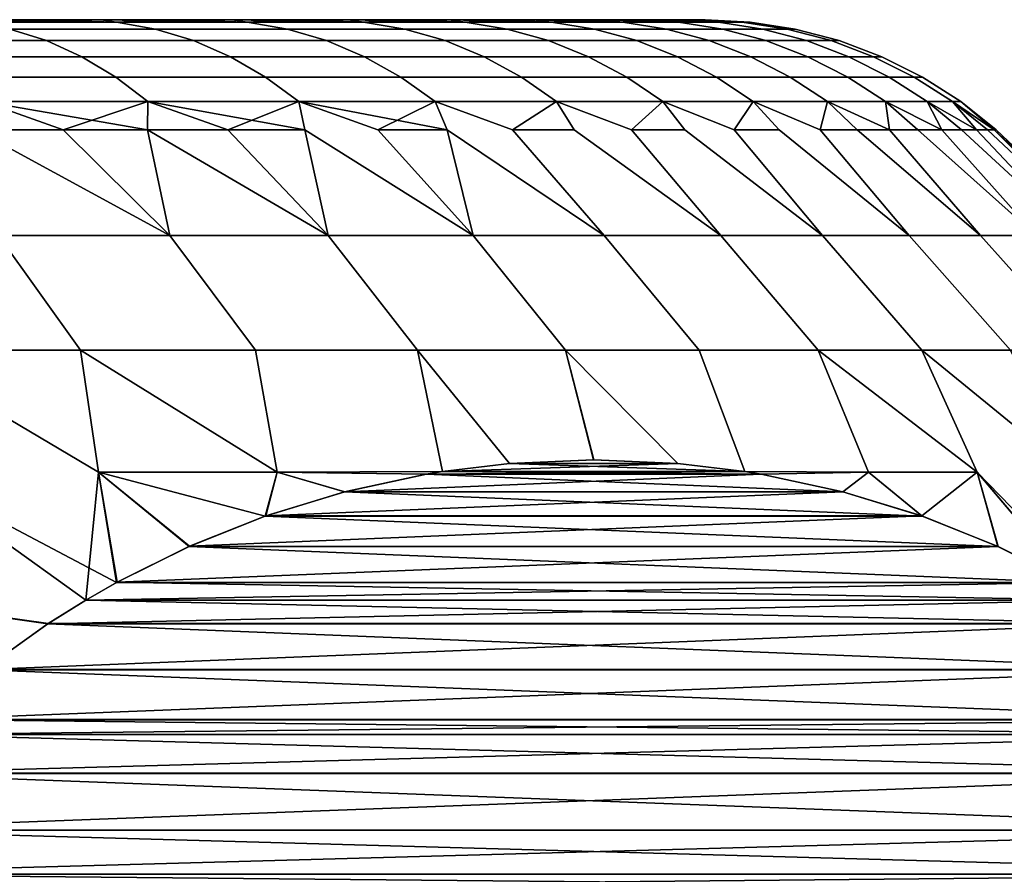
# Model space of a CAD drawing. Header units: metres. Extents: x -109 to 109, y -100 to 58.
# Tile 536 of 642: x 9.09 to 11.33, y 34.76 to 36.7. Entities that reach past the tile are written whole.
import ezdxf

# ---------------------------------------------------------------- set-up
doc = ezdxf.new("R2010")
doc.units = ezdxf.units.M
doc.layers.add('solid_21_062_100_XXX', color=7, linetype='CONTINUOUS')

msp = doc.modelspace()

# ---------------------------------------------------------------- linework, layer by layer
at = {"layer": 'solid_21_062_100_XXX'}
for points in [[(8.940263, 36.700001, 210.777023), (9.110745, 36.700001, 210.504364), (8.940268, 36.700001, 199.21785)], [(9.308303, 36.694729, 210.371582), (9.110745, 36.700001, 210.504364), (8.940263, 36.700001, 210.777023)], [(9.308303, 36.694729, 210.371582), (8.940263, 36.700001, 210.777023), (8.980076, 36.694729, 210.903717)], [(9.110745, 36.700001, 210.504364), (9.110749, 36.700001, 199.490509), (8.940268, 36.700001, 199.21785)], [(8.980076, 36.694729, 199.091141), (8.940268, 36.700001, 199.21785), (9.110749, 36.700001, 199.490509)], [(8.980076, 36.694729, 199.091141), (9.110749, 36.700001, 199.490509), (9.308303, 36.694729, 199.623276)], [(9.308303, 36.694729, 210.371582), (8.980076, 36.694729, 210.903717), (9.065359, 36.678841, 210.959808), (9.396703, 36.678841, 210.422623)], [(8.980076, 36.694729, 199.091141), (9.308303, 36.694729, 199.623276), (9.396703, 36.678841, 199.572235), (9.065359, 36.678841, 199.035049)], [(9.110745, 36.700001, 210.504364), (9.272895, 36.700001, 210.226715), (9.110749, 36.700001, 199.490509)], [(9.308303, 36.694729, 210.371582), (9.272895, 36.700001, 210.226715), (9.110745, 36.700001, 210.504364)], [(9.272895, 36.700001, 210.226715), (9.272899, 36.700001, 199.768158), (9.110749, 36.700001, 199.490509)], [(9.308303, 36.694729, 199.623276), (9.110749, 36.700001, 199.490509), (9.272899, 36.700001, 199.768158)], [(9.272895, 36.700001, 210.226715), (9.42658, 36.700001, 209.944305), (9.272899, 36.700001, 199.768158)], [(9.605034, 36.694729, 209.821259), (9.42658, 36.700001, 209.944305), (9.272895, 36.700001, 210.226715)], [(9.605034, 36.694729, 209.821259), (9.272895, 36.700001, 210.226715), (9.308303, 36.694729, 210.371582)], [(9.42658, 36.700001, 209.944305), (9.426584, 36.700001, 200.050568), (9.272899, 36.700001, 199.768158)], [(9.308303, 36.694729, 199.623276), (9.272899, 36.700001, 199.768158), (9.426584, 36.700001, 200.050568)], [(9.308303, 36.694729, 199.623276), (9.426584, 36.700001, 200.050568), (9.605034, 36.694729, 200.173599)], [(9.605034, 36.694729, 209.821259), (9.308303, 36.694729, 210.371582), (9.396703, 36.678841, 210.422623), (9.696252, 36.678841, 209.867065)], [(9.308303, 36.694729, 199.623276), (9.605034, 36.694729, 200.173599), (9.696252, 36.678841, 200.127792), (9.396703, 36.678841, 199.572235)], [(9.42658, 36.700001, 209.944305), (9.571692, 36.700001, 209.657333), (9.426584, 36.700001, 200.050568)], [(9.605034, 36.694729, 209.821259), (9.571692, 36.700001, 209.657333), (9.42658, 36.700001, 209.944305)], [(9.571692, 36.700001, 209.657333), (9.571696, 36.700001, 200.33754), (9.426584, 36.700001, 200.050568)], [(9.605034, 36.694729, 200.173599), (9.426584, 36.700001, 200.050568), (9.571696, 36.700001, 200.33754)], [(9.571692, 36.700001, 209.657333), (9.708048, 36.700001, 209.366165), (9.571696, 36.700001, 200.33754)], [(9.869265, 36.694729, 209.254623), (9.708048, 36.700001, 209.366165), (9.571692, 36.700001, 209.657333)], [(9.869265, 36.694729, 209.254623), (9.571692, 36.700001, 209.657333), (9.605034, 36.694729, 209.821259)], [(9.708048, 36.700001, 209.366165), (9.708052, 36.700001, 200.628708), (9.571696, 36.700001, 200.33754)], [(9.605034, 36.694729, 200.173599), (9.571696, 36.700001, 200.33754), (9.708052, 36.700001, 200.628708)], [(9.605034, 36.694729, 200.173599), (9.708052, 36.700001, 200.628708), (9.869265, 36.694729, 200.74025)], [(9.869265, 36.694729, 209.254623), (9.605034, 36.694729, 209.821259), (9.696252, 36.678841, 209.867065), (9.962992, 36.678841, 209.295044)], [(9.605034, 36.694729, 200.173599), (9.869265, 36.694729, 200.74025), (9.962992, 36.678841, 200.699814), (9.696252, 36.678841, 200.127792)], [(9.708048, 36.700001, 209.366165), (9.835552, 36.700001, 209.070999), (9.708052, 36.700001, 200.628708)], [(9.869265, 36.694729, 209.254623), (9.835552, 36.700001, 209.070999), (9.708048, 36.700001, 209.366165)], [(9.835552, 36.700001, 209.070999), (9.835555, 36.700001, 200.923874), (9.708052, 36.700001, 200.628708)], [(9.869265, 36.694729, 200.74025), (9.708052, 36.700001, 200.628708), (9.835555, 36.700001, 200.923874)], [(9.835552, 36.700001, 209.070999), (9.954099, 36.700001, 208.772079), (9.835555, 36.700001, 200.923874)], [(10.100101, 36.694729, 208.673569), (9.954099, 36.700001, 208.772079), (9.835552, 36.700001, 209.070999)], [(10.100101, 36.694729, 208.673569), (9.835552, 36.700001, 209.070999), (9.869265, 36.694729, 209.254623)], [(9.954099, 36.700001, 208.772079), (9.954102, 36.700001, 201.222794), (9.835555, 36.700001, 200.923874)], [(9.869265, 36.694729, 200.74025), (9.835555, 36.700001, 200.923874), (9.954102, 36.700001, 201.222794)], [(9.869265, 36.694729, 200.74025), (9.954102, 36.700001, 201.222794), (10.100101, 36.694729, 201.321289)], [(10.100101, 36.694729, 208.673569), (9.869265, 36.694729, 209.254623), (9.962992, 36.678841, 209.295044), (10.19602, 36.678841, 208.708481)], [(9.869265, 36.694729, 200.74025), (10.100101, 36.694729, 201.321289), (10.19602, 36.678841, 201.286377), (9.962992, 36.678841, 200.699814)], [(9.954099, 36.700001, 208.772079), (10.063543, 36.700001, 208.469757), (9.954102, 36.700001, 201.222794)], [(10.100101, 36.694729, 208.673569), (10.063543, 36.700001, 208.469757), (9.954099, 36.700001, 208.772079)], [(10.063543, 36.700001, 208.469757), (10.063546, 36.700001, 201.525101), (9.954102, 36.700001, 201.222794)], [(10.100101, 36.694729, 201.321289), (9.954102, 36.700001, 201.222794), (10.063546, 36.700001, 201.525101)], [(10.063543, 36.700001, 208.469757), (10.163818, 36.700001, 208.164261), (10.063546, 36.700001, 201.525101)], [(10.296761, 36.694729, 208.080078), (10.163818, 36.700001, 208.164261), (10.063543, 36.700001, 208.469757)], [(10.296761, 36.694729, 208.080078), (10.063543, 36.700001, 208.469757), (10.100101, 36.694729, 208.673569)], [(10.163818, 36.700001, 208.164261), (10.16382, 36.700001, 201.830612), (10.063546, 36.700001, 201.525101)], [(10.100101, 36.694729, 201.321289), (10.063546, 36.700001, 201.525101), (10.16382, 36.700001, 201.830612)], [(10.100101, 36.694729, 201.321289), (10.16382, 36.700001, 201.830612), (10.296761, 36.694729, 201.91478)], [(10.296761, 36.694729, 208.080078), (10.100101, 36.694729, 208.673569), (10.19602, 36.678841, 208.708481), (10.394548, 36.678841, 208.10936)], [(10.100101, 36.694729, 201.321289), (10.296761, 36.694729, 201.91478), (10.394548, 36.678841, 201.885513), (10.19602, 36.678841, 201.286377)], [(10.163818, 36.700001, 208.164261), (10.254826, 36.700001, 207.85585), (10.16382, 36.700001, 201.830612)], [(10.296761, 36.694729, 208.080078), (10.254826, 36.700001, 207.85585), (10.163818, 36.700001, 208.164261)], [(10.254826, 36.700001, 207.85585), (10.254827, 36.700001, 202.139023), (10.16382, 36.700001, 201.830612)], [(10.296761, 36.694729, 201.91478), (10.16382, 36.700001, 201.830612), (10.254827, 36.700001, 202.139023)], [(10.254826, 36.700001, 207.85585), (10.336465, 36.700001, 207.544876), (10.254827, 36.700001, 202.139023)], [(10.45858, 36.694729, 207.476166), (10.336465, 36.700001, 207.544876), (10.254826, 36.700001, 207.85585)], [(10.45858, 36.694729, 207.476166), (10.254826, 36.700001, 207.85585), (10.296761, 36.694729, 208.080078)], [(10.336465, 36.700001, 207.544876), (10.336467, 36.700001, 202.449997), (10.254827, 36.700001, 202.139023)], [(10.296761, 36.694729, 201.91478), (10.254827, 36.700001, 202.139023), (10.336467, 36.700001, 202.449997)], [(10.296761, 36.694729, 201.91478), (10.336467, 36.700001, 202.449997), (10.45858, 36.694729, 202.518707)], [(10.45858, 36.694729, 207.476166), (10.296761, 36.694729, 208.080078), (10.394548, 36.678841, 208.10936), (10.557905, 36.678841, 207.499695)], [(10.296761, 36.694729, 201.91478), (10.45858, 36.694729, 202.518707), (10.557905, 36.678841, 202.495163), (10.394548, 36.678841, 201.885513)], [(10.336465, 36.700001, 207.544876), (10.408687, 36.700001, 207.231537), (10.336467, 36.700001, 202.449997)], [(10.45858, 36.694729, 207.476166), (10.408687, 36.700001, 207.231537), (10.336465, 36.700001, 207.544876)], [(10.408687, 36.700001, 207.231537), (10.408689, 36.700001, 202.763321), (10.336467, 36.700001, 202.449997)], [(10.45858, 36.694729, 202.518707), (10.336467, 36.700001, 202.449997), (10.408689, 36.700001, 202.763321)], [(10.408687, 36.700001, 207.231537), (10.47141, 36.700001, 206.916168), (10.408689, 36.700001, 202.763321)], [(10.585011, 36.694729, 206.863861), (10.47141, 36.700001, 206.916168), (10.408687, 36.700001, 207.231537)], [(10.585011, 36.694729, 206.863861), (10.408687, 36.700001, 207.231537), (10.45858, 36.694729, 207.476166)], [(10.47141, 36.700001, 206.916168), (10.471411, 36.700001, 203.07869), (10.408689, 36.700001, 202.763321)], [(10.585011, 36.694729, 203.131012), (10.45858, 36.694729, 202.518707), (10.408689, 36.700001, 202.763321), (10.471411, 36.700001, 203.07869)], [(10.585011, 36.694729, 206.863861), (10.45858, 36.694729, 207.476166), (10.557905, 36.678841, 207.499695), (10.685536, 36.678841, 206.881577)], [(10.45858, 36.694729, 202.518707), (10.585011, 36.694729, 203.131012), (10.685536, 36.678841, 203.113281), (10.557905, 36.678841, 202.495163)], [(10.47141, 36.700001, 206.916168), (10.524575, 36.700001, 206.599091), (10.471411, 36.700001, 203.07869)], [(10.585011, 36.694729, 206.863861), (10.524575, 36.700001, 206.599091), (10.47141, 36.700001, 206.916168)], [(10.524575, 36.700001, 206.599091), (10.524576, 36.700001, 203.395782), (10.471411, 36.700001, 203.07869)], [(10.585011, 36.694729, 203.131012), (10.471411, 36.700001, 203.07869), (10.524576, 36.700001, 203.395782)], [(10.524575, 36.700001, 206.599091), (10.568149, 36.700001, 206.280487), (10.524576, 36.700001, 203.395782)], [(10.675626, 36.694729, 206.245239), (10.568149, 36.700001, 206.280487), (10.524575, 36.700001, 206.599091)], [(10.675626, 36.694729, 206.245239), (10.524575, 36.700001, 206.599091), (10.585011, 36.694729, 206.863861)], [(10.568149, 36.700001, 206.280487), (10.56815, 36.700001, 203.714371), (10.524576, 36.700001, 203.395782)], [(10.675626, 36.694729, 203.749634), (10.585011, 36.694729, 203.131012), (10.524576, 36.700001, 203.395782), (10.56815, 36.700001, 203.714371)], [(10.568149, 36.700001, 206.280487), (10.602076, 36.700001, 205.960754), (10.56815, 36.700001, 203.714371)], [(10.675626, 36.694729, 206.245239), (10.602076, 36.700001, 205.960754), (10.568149, 36.700001, 206.280487)], [(10.602076, 36.700001, 205.960754), (10.602076, 36.700001, 204.034119), (10.56815, 36.700001, 203.714371)], [(10.675626, 36.694729, 203.749634), (10.56815, 36.700001, 203.714371), (10.602076, 36.700001, 204.034119)], [(10.675626, 36.694729, 206.245239), (10.585011, 36.694729, 206.863861), (10.685536, 36.678841, 206.881577), (10.777012, 36.678841, 206.25708)], [(10.585011, 36.694729, 203.131012), (10.675626, 36.694729, 203.749634), (10.777012, 36.678841, 203.737778), (10.685536, 36.678841, 203.113281)], [(10.626331, 36.700001, 205.640167), (10.626331, 36.700001, 204.354706), (10.602076, 36.700001, 204.034119)], [(10.730118, 36.694729, 204.372467), (10.675626, 36.694729, 203.749634), (10.602076, 36.700001, 204.034119), (10.626331, 36.700001, 204.354706)], [(10.602076, 36.700001, 205.960754), (10.626331, 36.700001, 205.640167), (10.602076, 36.700001, 204.034119)], [(10.730118, 36.694729, 205.622391), (10.626331, 36.700001, 205.640167), (10.602076, 36.700001, 205.960754)], [(10.730118, 36.694729, 205.622391), (10.602076, 36.700001, 205.960754), (10.675626, 36.694729, 206.245239)], [(10.640896, 36.700001, 205.318924), (10.640896, 36.700001, 204.675949), (10.626331, 36.700001, 204.354706)], [(10.730118, 36.694729, 204.372467), (10.626331, 36.700001, 204.354706), (10.640896, 36.700001, 204.675949)], [(10.626331, 36.700001, 205.640167), (10.640896, 36.700001, 205.318924), (10.626331, 36.700001, 204.354706)], [(10.730118, 36.694729, 205.622391), (10.640896, 36.700001, 205.318924), (10.626331, 36.700001, 205.640167)], [(10.748302, 36.694729, 204.997437), (10.64575, 36.700001, 204.997437), (10.640896, 36.700001, 204.675949), (10.640896, 36.700001, 205.318924)], [(10.748302, 36.694729, 204.997437), (10.730118, 36.694729, 204.372467), (10.640896, 36.700001, 204.675949), (10.64575, 36.700001, 204.997437)], [(10.748302, 36.694729, 204.997437), (10.640896, 36.700001, 205.318924), (10.730118, 36.694729, 205.622391)], [(10.730118, 36.694729, 205.622391), (10.675626, 36.694729, 206.245239), (10.777012, 36.678841, 206.25708), (10.832021, 36.678841, 205.628326)], [(10.675626, 36.694729, 203.749634), (10.730118, 36.694729, 204.372467), (10.832021, 36.678841, 204.366531), (10.777012, 36.678841, 203.737778)], [(10.748302, 36.694729, 204.997437), (10.730118, 36.694729, 205.622391), (10.832021, 36.678841, 205.628326), (10.850378, 36.678841, 204.997437)], [(10.730118, 36.694729, 204.372467), (10.748302, 36.694729, 204.997437), (10.850378, 36.678841, 204.997437), (10.832021, 36.678841, 204.366531)], [(9.065359, 36.678841, 210.959808), (8.70334, 36.678841, 211.476822), (8.783465, 36.652508, 211.536484), (9.148817, 36.652508, 211.014709)], [(8.70334, 36.678841, 198.518036), (9.065359, 36.678841, 199.035049), (9.148817, 36.652508, 198.980164), (8.783465, 36.652508, 198.458389)], [(9.396703, 36.678841, 210.422623), (9.065359, 36.678841, 210.959808), (9.148817, 36.652508, 211.014709), (9.483212, 36.652508, 210.472565)], [(9.065359, 36.678841, 199.035049), (9.396703, 36.678841, 199.572235), (9.483212, 36.652508, 199.522293), (9.148817, 36.652508, 198.980164)], [(9.696252, 36.678841, 209.867065), (9.396703, 36.678841, 210.422623), (9.483212, 36.652508, 210.472565), (9.785519, 36.652508, 209.911896)], [(9.396703, 36.678841, 199.572235), (9.696252, 36.678841, 200.127792), (9.785519, 36.652508, 200.082962), (9.483212, 36.652508, 199.522293)], [(9.962992, 36.678841, 209.295044), (9.696252, 36.678841, 209.867065), (9.785519, 36.652508, 209.911896), (10.054714, 36.652508, 209.33461)], [(9.696252, 36.678841, 200.127792), (9.962992, 36.678841, 200.699814), (10.054714, 36.652508, 200.660248), (9.785519, 36.652508, 200.082962)], [(10.19602, 36.678841, 208.708481), (9.962992, 36.678841, 209.295044), (10.054714, 36.652508, 209.33461), (10.289888, 36.652508, 208.742645)], [(9.962992, 36.678841, 200.699814), (10.19602, 36.678841, 201.286377), (10.289888, 36.652508, 201.252213), (10.054714, 36.652508, 200.660248)], [(10.394548, 36.678841, 208.10936), (10.19602, 36.678841, 208.708481), (10.289888, 36.652508, 208.742645), (10.490244, 36.652508, 208.138)], [(10.19602, 36.678841, 201.286377), (10.394548, 36.678841, 201.885513), (10.490244, 36.652508, 201.856857), (10.289888, 36.652508, 201.252213)], [(10.557905, 36.678841, 207.499695), (10.394548, 36.678841, 208.10936), (10.490244, 36.652508, 208.138), (10.655105, 36.652508, 207.522736)], [(10.394548, 36.678841, 201.885513), (10.557905, 36.678841, 202.495163), (10.655105, 36.652508, 202.472122), (10.490244, 36.652508, 201.856857)], [(10.685536, 36.678841, 206.881577), (10.557905, 36.678841, 207.499695), (10.655105, 36.652508, 207.522736), (10.783911, 36.652508, 206.898926)], [(10.557905, 36.678841, 202.495163), (10.685536, 36.678841, 203.113281), (10.783911, 36.652508, 203.095932), (10.655105, 36.652508, 202.472122)], [(10.777012, 36.678841, 206.25708), (10.685536, 36.678841, 206.881577), (10.783911, 36.652508, 206.898926), (10.876228, 36.652508, 206.268677)], [(10.685536, 36.678841, 203.113281), (10.777012, 36.678841, 203.737778), (10.876228, 36.652508, 203.726181), (10.783911, 36.652508, 203.095932)], [(10.832021, 36.678841, 205.628326), (10.777012, 36.678841, 206.25708), (10.876228, 36.652508, 206.268677), (10.931745, 36.652508, 205.63414)], [(10.777012, 36.678841, 203.737778), (10.832021, 36.678841, 204.366531), (10.931745, 36.652508, 204.360733), (10.876228, 36.652508, 203.726181)], [(10.850378, 36.678841, 204.997437), (10.832021, 36.678841, 205.628326), (10.931745, 36.652508, 205.63414), (10.950271, 36.652508, 204.997437)], [(10.832021, 36.678841, 204.366531), (10.850378, 36.678841, 204.997437), (10.950271, 36.652508, 204.997437), (10.931745, 36.652508, 204.360733)], [(9.148817, 36.652508, 211.014709), (8.783465, 36.652508, 211.536484), (8.860985, 36.616009, 211.594193), (9.229561, 36.616009, 211.06781)], [(8.783465, 36.652508, 198.458389), (9.148817, 36.652508, 198.980164), (9.229561, 36.616009, 198.927048), (8.860985, 36.616009, 198.400665)], [(9.483212, 36.652508, 210.472565), (9.148817, 36.652508, 211.014709), (9.229561, 36.616009, 211.06781), (9.566907, 36.616009, 210.520889)], [(9.148817, 36.652508, 198.980164), (9.483212, 36.652508, 199.522293), (9.566907, 36.616009, 199.473969), (9.229561, 36.616009, 198.927048)], [(9.785519, 36.652508, 209.911896), (9.483212, 36.652508, 210.472565), (9.566907, 36.616009, 210.520889), (9.871881, 36.616009, 209.955276)], [(9.483212, 36.652508, 199.522293), (9.785519, 36.652508, 200.082962), (9.871881, 36.616009, 200.039581), (9.566907, 36.616009, 199.473969)], [(10.054714, 36.652508, 209.33461), (9.785519, 36.652508, 209.911896), (9.871881, 36.616009, 209.955276), (10.143454, 36.616009, 209.372894)], [(9.785519, 36.652508, 200.082962), (10.054714, 36.652508, 200.660248), (10.143454, 36.616009, 200.621979), (9.871881, 36.616009, 200.039581)], [(10.289888, 36.652508, 208.742645), (10.054714, 36.652508, 209.33461), (10.143454, 36.616009, 209.372894), (10.380702, 36.616009, 208.775696)], [(10.054714, 36.652508, 200.660248), (10.289888, 36.652508, 201.252213), (10.380702, 36.616009, 201.219162), (10.143454, 36.616009, 200.621979)], [(10.490244, 36.652508, 208.138), (10.289888, 36.652508, 208.742645), (10.380702, 36.616009, 208.775696), (10.582827, 36.616009, 208.165726)], [(10.289888, 36.652508, 201.252213), (10.490244, 36.652508, 201.856857), (10.582827, 36.616009, 201.829147), (10.380702, 36.616009, 201.219162)], [(10.655105, 36.652508, 207.522736), (10.490244, 36.652508, 208.138), (10.582827, 36.616009, 208.165726), (10.749142, 36.616009, 207.545029)], [(10.490244, 36.652508, 201.856857), (10.655105, 36.652508, 202.472122), (10.749142, 36.616009, 202.449844), (10.582827, 36.616009, 201.829147)], [(10.783911, 36.652508, 206.898926), (10.655105, 36.652508, 207.522736), (10.749142, 36.616009, 207.545029), (10.879086, 36.616009, 206.91571)], [(10.655105, 36.652508, 202.472122), (10.783911, 36.652508, 203.095932), (10.879086, 36.616009, 203.079147), (10.749142, 36.616009, 202.449844)], [(10.876228, 36.652508, 206.268677), (10.783911, 36.652508, 206.898926), (10.879086, 36.616009, 206.91571), (10.972218, 36.616009, 206.279892)], [(10.783911, 36.652508, 203.095932), (10.876228, 36.652508, 203.726181), (10.972218, 36.616009, 203.714966), (10.879086, 36.616009, 203.079147)], [(10.931745, 36.652508, 205.63414), (10.876228, 36.652508, 206.268677), (10.972218, 36.616009, 206.279892), (11.028223, 36.616009, 205.639755)], [(10.876228, 36.652508, 203.726181), (10.931745, 36.652508, 204.360733), (11.028223, 36.616009, 204.355103), (10.972218, 36.616009, 203.714966)], [(10.950271, 36.652508, 204.997437), (10.931745, 36.652508, 205.63414), (11.028223, 36.616009, 205.639755), (11.046913, 36.616009, 204.997437)], [(10.931745, 36.652508, 204.360733), (10.950271, 36.652508, 204.997437), (11.046913, 36.616009, 204.997437), (11.028223, 36.616009, 204.355103)], [(9.229561, 36.616009, 211.06781), (8.860985, 36.616009, 211.594193), (8.93507, 36.569733, 211.649338), (9.306727, 36.569733, 211.118561)], [(8.860985, 36.616009, 198.400665), (9.229561, 36.616009, 198.927048), (9.306727, 36.569733, 198.876297), (8.93507, 36.569733, 198.34552)], [(9.566907, 36.616009, 210.520889), (9.229561, 36.616009, 211.06781), (9.306727, 36.569733, 211.118561), (9.646894, 36.569733, 210.567062)], [(9.229561, 36.616009, 198.927048), (9.566907, 36.616009, 199.473969), (9.646894, 36.569733, 199.427795), (9.306727, 36.569733, 198.876297)], [(9.871881, 36.616009, 209.955276), (9.566907, 36.616009, 210.520889), (9.646894, 36.569733, 210.567062), (9.954419, 36.569733, 209.996735)], [(9.566907, 36.616009, 199.473969), (9.871881, 36.616009, 200.039581), (9.954419, 36.569733, 199.998138), (9.646894, 36.569733, 199.427795)], [(10.143454, 36.616009, 209.372894), (9.871881, 36.616009, 209.955276), (9.954419, 36.569733, 209.996735), (10.228261, 36.569733, 209.40947)], [(9.871881, 36.616009, 200.039581), (10.143454, 36.616009, 200.621979), (10.228261, 36.569733, 200.585388), (9.954419, 36.569733, 199.998138)], [(10.380702, 36.616009, 208.775696), (10.143454, 36.616009, 209.372894), (10.228261, 36.569733, 209.40947), (10.467494, 36.569733, 208.807281)], [(10.143454, 36.616009, 200.621979), (10.380702, 36.616009, 201.219162), (10.467494, 36.569733, 201.187576), (10.228261, 36.569733, 200.585388)], [(10.582827, 36.616009, 208.165726), (10.380702, 36.616009, 208.775696), (10.467494, 36.569733, 208.807281), (10.671308, 36.569733, 208.192215)], [(10.380702, 36.616009, 201.219162), (10.582827, 36.616009, 201.829147), (10.671308, 36.569733, 201.802658), (10.467494, 36.569733, 201.187576)], [(10.749142, 36.616009, 207.545029), (10.582827, 36.616009, 208.165726), (10.671308, 36.569733, 208.192215), (10.839013, 36.569733, 207.56633)], [(10.582827, 36.616009, 201.829147), (10.749142, 36.616009, 202.449844), (10.839013, 36.569733, 202.428543), (10.671308, 36.569733, 201.802658)], [(10.879086, 36.616009, 206.91571), (10.749142, 36.616009, 207.545029), (10.839013, 36.569733, 207.56633), (10.970043, 36.569733, 206.931747)], [(10.749142, 36.616009, 202.449844), (10.879086, 36.616009, 203.079147), (10.970043, 36.569733, 203.06311), (10.839013, 36.569733, 202.428543)], [(10.972218, 36.616009, 206.279892), (10.879086, 36.616009, 206.91571), (10.970043, 36.569733, 206.931747), (11.063954, 36.569733, 206.290619)], [(10.879086, 36.616009, 203.079147), (10.972218, 36.616009, 203.714966), (11.063954, 36.569733, 203.704239), (10.970043, 36.569733, 203.06311)], [(11.028223, 36.616009, 205.639755), (10.972218, 36.616009, 206.279892), (11.063954, 36.569733, 206.290619), (11.120428, 36.569733, 205.645126)], [(10.972218, 36.616009, 203.714966), (11.028223, 36.616009, 204.355103), (11.120428, 36.569733, 204.349747), (11.063954, 36.569733, 203.704239)], [(11.046913, 36.616009, 204.997437), (11.028223, 36.616009, 205.639755), (11.120428, 36.569733, 205.645126), (11.139274, 36.569733, 204.997437)], [(11.028223, 36.616009, 204.355103), (11.046913, 36.616009, 204.997437), (11.139274, 36.569733, 204.997437), (11.120428, 36.569733, 204.349747)], [(9.306727, 36.569733, 211.118561), (8.93507, 36.569733, 211.649338), (9.00493, 36.514175, 211.701355), (9.379494, 36.514175, 211.166428)], [(8.93507, 36.569733, 198.34552), (9.306727, 36.569733, 198.876297), (9.379494, 36.514175, 198.828445), (9.00493, 36.514175, 198.293503)], [(9.646894, 36.569733, 210.567062), (9.306727, 36.569733, 211.118561), (9.379494, 36.514175, 211.166428), (9.722321, 36.514175, 210.610611)], [(9.306727, 36.569733, 198.876297), (9.646894, 36.569733, 199.427795), (9.722321, 36.514175, 199.384247), (9.379494, 36.514175, 198.828445)], [(9.954419, 36.569733, 209.996735), (9.646894, 36.569733, 210.567062), (9.722321, 36.514175, 210.610611), (10.032249, 36.514175, 210.035812)], [(9.646894, 36.569733, 199.427795), (9.954419, 36.569733, 199.998138), (10.032249, 36.514175, 199.959045), (9.722321, 36.514175, 199.384247)], [(10.228261, 36.569733, 209.40947), (9.954419, 36.569733, 209.996735), (10.032249, 36.514175, 210.035812), (10.308232, 36.514175, 209.44397)], [(9.954419, 36.569733, 199.998138), (10.228261, 36.569733, 200.585388), (10.308232, 36.514175, 200.550888), (10.032249, 36.514175, 199.959045)], [(10.467494, 36.569733, 208.807281), (10.228261, 36.569733, 209.40947), (10.308232, 36.514175, 209.44397), (10.549335, 36.514175, 208.837082)], [(10.228261, 36.569733, 200.585388), (10.467494, 36.569733, 201.187576), (10.549335, 36.514175, 201.157791), (10.308232, 36.514175, 200.550888)], [(10.671308, 36.569733, 208.192215), (10.467494, 36.569733, 208.807281), (10.549335, 36.514175, 208.837082), (10.754744, 36.514175, 208.217194)], [(10.467494, 36.569733, 201.187576), (10.671308, 36.569733, 201.802658), (10.754744, 36.514175, 201.777679), (10.549335, 36.514175, 201.157791)], [(10.839013, 36.569733, 207.56633), (10.671308, 36.569733, 208.192215), (10.754744, 36.514175, 208.217194), (10.92376, 36.514175, 207.586411)], [(10.671308, 36.569733, 201.802658), (10.839013, 36.569733, 202.428543), (10.92376, 36.514175, 202.408447), (10.754744, 36.514175, 201.777679)], [(10.970043, 36.569733, 206.931747), (10.839013, 36.569733, 207.56633), (10.92376, 36.514175, 207.586411), (11.055815, 36.514175, 206.946869)], [(10.839013, 36.569733, 202.428543), (10.970043, 36.569733, 203.06311), (11.055815, 36.514175, 203.047989), (10.92376, 36.514175, 202.408447)], [(11.063954, 36.569733, 206.290619), (10.970043, 36.569733, 206.931747), (11.055815, 36.514175, 206.946869), (11.15046, 36.514175, 206.300735)], [(10.970043, 36.569733, 203.06311), (11.063954, 36.569733, 203.704239), (11.15046, 36.514175, 203.694122), (11.055815, 36.514175, 203.047989)], [(11.120428, 36.569733, 205.645126), (11.063954, 36.569733, 206.290619), (11.15046, 36.514175, 206.300735), (11.207376, 36.514175, 205.650192)], [(11.063954, 36.569733, 203.704239), (11.120428, 36.569733, 204.349747), (11.207376, 36.514175, 204.344681), (11.15046, 36.514175, 203.694122)], [(11.139274, 36.569733, 204.997437), (11.120428, 36.569733, 205.645126), (11.207376, 36.514175, 205.650192), (11.226369, 36.514175, 204.997437)], [(11.120428, 36.569733, 204.349747), (11.139274, 36.569733, 204.997437), (11.226369, 36.514175, 204.997437), (11.207376, 36.514175, 204.344681)], [(9.00493, 36.514175, 211.701355), (8.987576, 36.450001, 211.858627), (9.428905, 36.209625, 211.687592), (9.186948, 36.450001, 211.589279)], [(9.00493, 36.514175, 198.293503), (9.186948, 36.450001, 198.405579), (8.987576, 36.450001, 198.13623)], [(9.00493, 36.514175, 211.701355), (9.186948, 36.450001, 211.589279), (9.378252, 36.450001, 211.314148)], [(9.379494, 36.514175, 211.166428), (9.00493, 36.514175, 211.701355), (9.378252, 36.450001, 211.314148)], [(9.00493, 36.514175, 198.293503), (9.379494, 36.514175, 198.828445), (9.186948, 36.450001, 198.405579)], [(9.379494, 36.514175, 198.828445), (9.378252, 36.450001, 198.68071), (9.186948, 36.450001, 198.405579)], [(9.379494, 36.514175, 211.166428), (9.378252, 36.450001, 211.314148), (9.789193, 36.209625, 211.148392), (9.561317, 36.450001, 211.033463)], [(9.379494, 36.514175, 198.828445), (9.561317, 36.450001, 198.961395), (9.378252, 36.450001, 198.68071)], [(9.379494, 36.514175, 211.166428), (9.561317, 36.450001, 211.033463), (9.735986, 36.450001, 210.747482)], [(9.722321, 36.514175, 210.610611), (9.379494, 36.514175, 211.166428), (9.735986, 36.450001, 210.747482)], [(9.379494, 36.514175, 198.828445), (9.722321, 36.514175, 199.384247), (9.561317, 36.450001, 198.961395)], [(9.722321, 36.514175, 199.384247), (9.735986, 36.450001, 199.247375), (9.561317, 36.450001, 198.961395)], [(9.722321, 36.514175, 210.610611), (9.735986, 36.450001, 210.747482), (10.118679, 36.209625, 210.589828), (9.902103, 36.450001, 210.456451)], [(9.722321, 36.514175, 210.610611), (9.902103, 36.450001, 210.456451), (10.059523, 36.450001, 210.160614)], [(10.032249, 36.514175, 210.035812), (9.722321, 36.514175, 210.610611), (10.059523, 36.450001, 210.160614)], [(9.722321, 36.514175, 199.384247), (9.902103, 36.450001, 199.538406), (10.118679, 36.209625, 199.405029), (9.735986, 36.450001, 199.247375)], [(9.722321, 36.514175, 199.384247), (10.032249, 36.514175, 199.959045), (9.902103, 36.450001, 199.538406)], [(10.032249, 36.514175, 199.959045), (10.059523, 36.450001, 199.834244), (9.902103, 36.450001, 199.538406)], [(10.032249, 36.514175, 210.035812), (10.059523, 36.450001, 210.160614), (10.416329, 36.209625, 210.013672), (10.208107, 36.450001, 209.86026)], [(10.308232, 36.514175, 209.44397), (10.032249, 36.514175, 210.035812), (10.208107, 36.450001, 209.86026), (10.347726, 36.450001, 209.555618)], [(10.032249, 36.514175, 199.959045), (10.208107, 36.450001, 200.134613), (10.416329, 36.209625, 199.981186), (10.059523, 36.450001, 199.834244)], [(10.032249, 36.514175, 199.959045), (10.308232, 36.514175, 200.550888), (10.208107, 36.450001, 200.134613)], [(10.308232, 36.514175, 200.550888), (10.347726, 36.450001, 200.43924), (10.208107, 36.450001, 200.134613)], [(10.308232, 36.514175, 209.44397), (10.347726, 36.450001, 209.555618), (10.681205, 36.209625, 209.421738), (10.478256, 36.450001, 209.246979)], [(10.549335, 36.514175, 208.837082), (10.308232, 36.514175, 209.44397), (10.478256, 36.450001, 209.246979), (10.599583, 36.450001, 208.934616)], [(10.308232, 36.514175, 200.550888), (10.478255, 36.450001, 200.747879), (10.681205, 36.209625, 200.573135), (10.347726, 36.450001, 200.43924)], [(10.308232, 36.514175, 200.550888), (10.549335, 36.514175, 201.157791), (10.478255, 36.450001, 200.747879)], [(10.549335, 36.514175, 201.157791), (10.599583, 36.450001, 201.060257), (10.478255, 36.450001, 200.747879)], [(10.549335, 36.514175, 208.837082), (10.599583, 36.450001, 208.934616), (10.912474, 36.209625, 208.815872), (10.711599, 36.450001, 208.618774)], [(10.754744, 36.514175, 208.217194), (10.549335, 36.514175, 208.837082), (10.711599, 36.450001, 208.618774), (10.814208, 36.450001, 208.299774)], [(10.549335, 36.514175, 201.157791), (10.711599, 36.450001, 201.376083), (10.912474, 36.209625, 201.178986), (10.599583, 36.450001, 201.060257)], [(10.549335, 36.514175, 201.157791), (10.754744, 36.514175, 201.777679), (10.711599, 36.450001, 201.376083)], [(10.754744, 36.514175, 201.777679), (10.814208, 36.450001, 201.695099), (10.711599, 36.450001, 201.376083)], [(10.754744, 36.514175, 208.217194), (10.814208, 36.450001, 208.299774), (11.109408, 36.209625, 208.197998), (10.907318, 36.450001, 207.977859)], [(10.92376, 36.514175, 207.586411), (10.754744, 36.514175, 208.217194), (10.907318, 36.450001, 207.977859), (10.990848, 36.450001, 207.653336)], [(10.754744, 36.514175, 201.777679), (10.907317, 36.450001, 202.016998), (11.109408, 36.209625, 201.79686), (10.814208, 36.450001, 201.695099)], [(10.754744, 36.514175, 201.777679), (10.92376, 36.514175, 202.408447), (10.907317, 36.450001, 202.016998)], [(10.92376, 36.514175, 202.408447), (10.990848, 36.450001, 202.341537), (10.907317, 36.450001, 202.016998)], [(10.92376, 36.514175, 207.586411), (10.990848, 36.450001, 207.653336), (11.064724, 36.450001, 207.326462)], [(11.055815, 36.514175, 206.946869), (10.92376, 36.514175, 207.586411), (11.064724, 36.450001, 207.326462), (11.128881, 36.450001, 206.997559)], [(10.92376, 36.514175, 202.408447), (11.064724, 36.450001, 202.668396), (10.990848, 36.450001, 202.341537)], [(10.92376, 36.514175, 202.408447), (11.055815, 36.514175, 203.047989), (11.064724, 36.450001, 202.668396)], [(11.055815, 36.514175, 206.946869), (11.128881, 36.450001, 206.997559), (11.183265, 36.450001, 206.666901)], [(11.15046, 36.514175, 206.300735), (11.055815, 36.514175, 206.946869), (11.183265, 36.450001, 206.666901), (11.227825, 36.450001, 206.334763)], [(11.055815, 36.514175, 203.047989), (11.183265, 36.450001, 203.327972), (11.128881, 36.450001, 202.997299)], [(11.055815, 36.514175, 203.047989), (11.15046, 36.514175, 203.694122), (11.183265, 36.450001, 203.327972)], [(11.055815, 36.514175, 203.047989), (11.128881, 36.450001, 202.997299), (11.064724, 36.450001, 202.668396)], [(11.15046, 36.514175, 206.300735), (11.227825, 36.450001, 206.334763), (11.262524, 36.450001, 206.001465)], [(11.207376, 36.514175, 205.650192), (11.15046, 36.514175, 206.300735), (11.262524, 36.450001, 206.001465), (11.287331, 36.450001, 205.667282)], [(11.15046, 36.514175, 203.694122), (11.262524, 36.450001, 203.993393), (11.227825, 36.450001, 203.660095)], [(11.15046, 36.514175, 203.694122), (11.207376, 36.514175, 204.344681), (11.262524, 36.450001, 203.993393)], [(11.15046, 36.514175, 203.694122), (11.227825, 36.450001, 203.660095), (11.183265, 36.450001, 203.327972)], [(11.207376, 36.514175, 205.650192), (11.287331, 36.450001, 205.667282), (11.302223, 36.450001, 205.332504)], [(11.226369, 36.514175, 204.997437), (11.207376, 36.514175, 205.650192), (11.302223, 36.450001, 205.332504), (11.307189, 36.450001, 204.997437)], [(11.207376, 36.514175, 204.344681), (11.302223, 36.450001, 204.662369), (11.287331, 36.450001, 204.327591)], [(11.207376, 36.514175, 204.344681), (11.226369, 36.514175, 204.997437), (11.302223, 36.450001, 204.662369)], [(11.207376, 36.514175, 204.344681), (11.287331, 36.450001, 204.327591), (11.262524, 36.450001, 203.993393)], [(11.226369, 36.514175, 204.997437), (11.307189, 36.450001, 204.997437), (11.302223, 36.450001, 204.662369)], [(9.038952, 36.209625, 212.20575), (9.428905, 36.209625, 211.687592), (8.987576, 36.450001, 211.858627)], [(9.428905, 36.209625, 198.307266), (9.038952, 36.209625, 197.789108), (8.987576, 36.450001, 198.13623), (9.186948, 36.450001, 198.405579)], [(9.428905, 36.209625, 211.687592), (9.378252, 36.450001, 211.314148), (9.186948, 36.450001, 211.589279)], [(9.428905, 36.209625, 198.307266), (9.186948, 36.450001, 198.405579), (9.378252, 36.450001, 198.68071)], [(9.428905, 36.209625, 211.687592), (9.789193, 36.209625, 211.148392), (9.378252, 36.450001, 211.314148)], [(9.789193, 36.209625, 198.846466), (9.428905, 36.209625, 198.307266), (9.378252, 36.450001, 198.68071), (9.561317, 36.450001, 198.961395)], [(9.789193, 36.209625, 211.148392), (9.735986, 36.450001, 210.747482), (9.561317, 36.450001, 211.033463)], [(9.789193, 36.209625, 198.846466), (9.561317, 36.450001, 198.961395), (9.735986, 36.450001, 199.247375)], [(9.789193, 36.209625, 211.148392), (10.118679, 36.209625, 210.589828), (9.735986, 36.450001, 210.747482)], [(10.118679, 36.209625, 199.405029), (9.789193, 36.209625, 198.846466), (9.735986, 36.450001, 199.247375)], [(10.118679, 36.209625, 210.589828), (10.416329, 36.209625, 210.013672), (10.059523, 36.450001, 210.160614), (9.902103, 36.450001, 210.456451)], [(10.118679, 36.209625, 199.405029), (9.902103, 36.450001, 199.538406), (10.059523, 36.450001, 199.834244)], [(10.416329, 36.209625, 199.981186), (10.118679, 36.209625, 199.405029), (10.059523, 36.450001, 199.834244)], [(10.416329, 36.209625, 210.013672), (10.681205, 36.209625, 209.421738), (10.347726, 36.450001, 209.555618), (10.208107, 36.450001, 209.86026)], [(10.681205, 36.209625, 200.573135), (10.416329, 36.209625, 199.981186), (10.208107, 36.450001, 200.134613), (10.347726, 36.450001, 200.43924)], [(10.912474, 36.209625, 201.178986), (10.681205, 36.209625, 200.573135), (10.478255, 36.450001, 200.747879), (10.599583, 36.450001, 201.060257)], [(10.681205, 36.209625, 209.421738), (10.912474, 36.209625, 208.815872), (10.599583, 36.450001, 208.934616), (10.478256, 36.450001, 209.246979)], [(10.912474, 36.209625, 208.815872), (11.109408, 36.209625, 208.197998), (10.814208, 36.450001, 208.299774), (10.711599, 36.450001, 208.618774)], [(11.109408, 36.209625, 201.79686), (10.912474, 36.209625, 201.178986), (10.711599, 36.450001, 201.376083), (10.814208, 36.450001, 201.695099)], [(11.271388, 36.209625, 202.424805), (11.109408, 36.209625, 201.79686), (10.907317, 36.450001, 202.016998), (10.990848, 36.450001, 202.341537)], [(11.109408, 36.209625, 208.197998), (11.271388, 36.209625, 207.570053), (10.990848, 36.450001, 207.653336), (10.907318, 36.450001, 207.977859)], [(11.271388, 36.209625, 207.570053), (11.064724, 36.450001, 207.326462), (10.990848, 36.450001, 207.653336)], [(11.271388, 36.209625, 202.424805), (10.990848, 36.450001, 202.341537), (11.064724, 36.450001, 202.668396)], [(11.271388, 36.209625, 207.570053), (11.397904, 36.209625, 206.934006), (11.128881, 36.450001, 206.997559), (11.064724, 36.450001, 207.326462)], [(11.397904, 36.209625, 203.060852), (11.271388, 36.209625, 202.424805), (11.064724, 36.450001, 202.668396), (11.128881, 36.450001, 202.997299)], [(11.397904, 36.209625, 206.934006), (11.183265, 36.450001, 206.666901), (11.128881, 36.450001, 206.997559)], [(11.397904, 36.209625, 203.060852), (11.128881, 36.450001, 202.997299), (11.183265, 36.450001, 203.327972)], [(11.397904, 36.209625, 206.934006), (11.488559, 36.209625, 206.291885), (11.227825, 36.450001, 206.334763), (11.183265, 36.450001, 206.666901)], [(11.488559, 36.209625, 203.702988), (11.397904, 36.209625, 203.060852), (11.183265, 36.450001, 203.327972), (11.227825, 36.450001, 203.660095)], [(11.488559, 36.209625, 206.291885), (11.262524, 36.450001, 206.001465), (11.227825, 36.450001, 206.334763)], [(11.488559, 36.209625, 203.702988), (11.227825, 36.450001, 203.660095), (11.262524, 36.450001, 203.993393)], [(11.488559, 36.209625, 206.291885), (11.543065, 36.209625, 205.645676), (11.287331, 36.450001, 205.667282), (11.262524, 36.450001, 206.001465)], [(11.543065, 36.209625, 204.349182), (11.488559, 36.209625, 203.702988), (11.262524, 36.450001, 203.993393), (11.287331, 36.450001, 204.327591)], [(11.543065, 36.209625, 205.645676), (11.302223, 36.450001, 205.332504), (11.287331, 36.450001, 205.667282)], [(11.543065, 36.209625, 204.349182), (11.287331, 36.450001, 204.327591), (11.302223, 36.450001, 204.662369)], [(11.561254, 36.209625, 204.997437), (11.307189, 36.450001, 204.997437), (11.302223, 36.450001, 205.332504)], [(11.543065, 36.209625, 205.645676), (11.561254, 36.209625, 204.997437), (11.302223, 36.450001, 205.332504)], [(11.561254, 36.209625, 204.997437), (11.543065, 36.209625, 204.349182), (11.302223, 36.450001, 204.662369), (11.307189, 36.450001, 204.997437)], [(9.038952, 36.209625, 212.20575), (8.620558, 36.209625, 212.701233), (8.798889, 35.949127, 212.860596), (9.225939, 35.949127, 212.354874)], [(8.620558, 36.209625, 197.293625), (9.038952, 36.209625, 197.789108), (9.225939, 35.949127, 197.639984), (8.798889, 35.949127, 197.134262)], [(9.428905, 36.209625, 211.687592), (9.038952, 36.209625, 212.20575), (9.225939, 35.949127, 212.354874), (9.62396, 35.949127, 211.825989)], [(9.038952, 36.209625, 197.789108), (9.428905, 36.209625, 198.307266), (9.62396, 35.949127, 198.168869), (9.225939, 35.949127, 197.639984)], [(9.789193, 36.209625, 211.148392), (9.428905, 36.209625, 211.687592), (9.62396, 35.949127, 211.825989), (9.9917, 35.949127, 211.275635)], [(9.428905, 36.209625, 198.307266), (9.789193, 36.209625, 198.846466), (9.9917, 35.949127, 198.719223), (9.62396, 35.949127, 198.168869)], [(10.118679, 36.209625, 210.589828), (9.789193, 36.209625, 211.148392), (9.9917, 35.949127, 211.275635), (10.328003, 35.949127, 210.705521)], [(9.789193, 36.209625, 198.846466), (10.118679, 36.209625, 199.405029), (10.328003, 35.949127, 199.289352), (9.9917, 35.949127, 198.719223)], [(10.416329, 36.209625, 210.013672), (10.118679, 36.209625, 210.589828), (10.328003, 35.949127, 210.705521), (10.631809, 35.949127, 210.117447)], [(10.118679, 36.209625, 199.405029), (10.416329, 36.209625, 199.981186), (10.631809, 35.949127, 199.877426), (10.328003, 35.949127, 199.289352)], [(10.681205, 36.209625, 209.421738), (10.416329, 36.209625, 210.013672), (10.631809, 35.949127, 210.117447), (10.902165, 35.949127, 209.51326)], [(10.416329, 36.209625, 199.981186), (10.681205, 36.209625, 200.573135), (10.902165, 35.949127, 200.481613), (10.631809, 35.949127, 199.877426)], [(10.912474, 36.209625, 208.815872), (10.681205, 36.209625, 209.421738), (10.902165, 35.949127, 209.51326), (11.138218, 35.949127, 208.894867)], [(10.681205, 36.209625, 200.573135), (10.912474, 36.209625, 201.178986), (11.138218, 35.949127, 201.100006), (10.902165, 35.949127, 200.481613)], [(11.109408, 36.209625, 208.197998), (10.912474, 36.209625, 208.815872), (11.138218, 35.949127, 208.894867), (11.339227, 35.949127, 208.264206)], [(10.912474, 36.209625, 201.178986), (11.109408, 36.209625, 201.79686), (11.339227, 35.949127, 201.730652), (11.138218, 35.949127, 201.100006)], [(11.271388, 36.209625, 207.570053), (11.109408, 36.209625, 208.197998), (11.339227, 35.949127, 208.264206), (11.504558, 35.949127, 207.623276)], [(11.109408, 36.209625, 201.79686), (11.271388, 36.209625, 202.424805), (11.504558, 35.949127, 202.371597), (11.339227, 35.949127, 201.730652)], [(11.397904, 36.209625, 206.934006), (11.271388, 36.209625, 207.570053), (11.504558, 35.949127, 207.623276), (11.633691, 35.949127, 206.974075)], [(11.271388, 36.209625, 202.424805), (11.397904, 36.209625, 203.060852), (11.633691, 35.949127, 203.020782), (11.504558, 35.949127, 202.371597)], [(9.266943, 35.672371, 212.653671), (9.225939, 35.949127, 212.354874), (8.798889, 35.949127, 212.860596)], [(9.307793, 35.421513, 212.875854), (9.266943, 35.672371, 212.653671), (8.798889, 35.949127, 212.860596), (8.832956, 35.672371, 213.150528)], [(9.26676, 35.672371, 197.340973), (8.798889, 35.949127, 197.134262), (9.225939, 35.949127, 197.639984)], [(9.238534, 35.381939, 196.999039), (8.832771, 35.672371, 196.844131), (8.798889, 35.949127, 197.134262), (9.26676, 35.672371, 197.340973)], [(9.673018, 35.672371, 212.133743), (9.62396, 35.949127, 211.825989), (9.225939, 35.949127, 212.354874)], [(9.645855, 35.572529, 212.290314), (9.673018, 35.672371, 212.133743), (9.225939, 35.949127, 212.354874), (9.266943, 35.672371, 212.653671)], [(9.26676, 35.672371, 197.340973), (9.225939, 35.949127, 197.639984), (9.62396, 35.949127, 198.168869), (9.672838, 35.672371, 197.860886)], [(9.673018, 35.672371, 212.133743), (10.048819, 35.673618, 211.592361), (9.9917, 35.949127, 211.275635), (9.62396, 35.949127, 211.825989)], [(9.672838, 35.672371, 197.860886), (9.62396, 35.949127, 198.168869), (9.9917, 35.949127, 198.719223), (10.048651, 35.673592, 198.402206)], [(10.200832, 35.691837, 211.329071), (10.39227, 35.700001, 210.997498), (10.328003, 35.949127, 210.705521), (9.9917, 35.949127, 211.275635)], [(10.048819, 35.673618, 211.592361), (10.200832, 35.691837, 211.329071), (9.9917, 35.949127, 211.275635)], [(10.392568, 35.700001, 198.997879), (10.201411, 35.691887, 198.666794), (9.9917, 35.949127, 198.719223), (10.328003, 35.949127, 199.289352)], [(10.201411, 35.691887, 198.666794), (10.048651, 35.673592, 198.402206), (9.9917, 35.949127, 198.719223)], [(10.583638, 35.691849, 210.666031), (10.735812, 35.673615, 210.402466), (10.631809, 35.949127, 210.117447), (10.328003, 35.949127, 210.705521)], [(10.39227, 35.700001, 210.997498), (10.583638, 35.691849, 210.666031), (10.328003, 35.949127, 210.705521)], [(10.735862, 35.673607, 199.592484), (10.583618, 35.691853, 199.328796), (10.328003, 35.949127, 199.289352), (10.631809, 35.949127, 199.877426)], [(10.583618, 35.691853, 199.328796), (10.392568, 35.700001, 198.997879), (10.328003, 35.949127, 199.289352)], [(10.735812, 35.673615, 210.402466), (11.016697, 35.672371, 209.806442), (10.902165, 35.949127, 209.51326), (10.631809, 35.949127, 210.117447)], [(10.735862, 35.673607, 199.592484), (10.631809, 35.949127, 199.877426), (10.902165, 35.949127, 200.481613), (11.016737, 35.672371, 200.188522)], [(11.016697, 35.672371, 209.806442), (11.263887, 35.672371, 209.194931), (11.138218, 35.949127, 208.894867), (10.902165, 35.949127, 209.51326)], [(11.263922, 35.672371, 200.800018), (10.902165, 35.949127, 200.481613), (11.138218, 35.949127, 201.100006)], [(11.138031, 35.572781, 200.289062), (11.016737, 35.672371, 200.188522), (10.902165, 35.949127, 200.481613), (11.263922, 35.672371, 200.800018)], [(11.477164, 35.672371, 208.570786), (11.339227, 35.949127, 208.264206), (11.138218, 35.949127, 208.894867)], [(11.546081, 35.381935, 208.999039), (11.477164, 35.672371, 208.570786), (11.138218, 35.949127, 208.894867), (11.263887, 35.672371, 209.194931)], [(11.477194, 35.672371, 201.424179), (11.138218, 35.949127, 201.100006), (11.339227, 35.949127, 201.730652)], [(11.475956, 35.421986, 200.874374), (11.263922, 35.672371, 200.800018), (11.138218, 35.949127, 201.100006), (11.477194, 35.672371, 201.424179)], [(10.735862, 35.673607, 199.592484), (10.048651, 35.673592, 198.402206), (10.201411, 35.691887, 198.666794)], [(10.048819, 35.673618, 211.592361), (10.735812, 35.673615, 210.402466), (10.583638, 35.691849, 210.666031)], [(10.048819, 35.673618, 211.592361), (10.583638, 35.691849, 210.666031), (10.200832, 35.691837, 211.329071)], [(10.200832, 35.691837, 211.329071), (10.583638, 35.691849, 210.666031), (10.39227, 35.700001, 210.997498)], [(10.583618, 35.691853, 199.328796), (10.201411, 35.691887, 198.666794), (10.392568, 35.700001, 198.997879)], [(10.735862, 35.673607, 199.592484), (10.201411, 35.691887, 198.666794), (10.583618, 35.691853, 199.328796)], [(9.151776, 35.327782, 213.146088), (9.23852, 35.381931, 212.99585), (8.832956, 35.672371, 213.150528), (8.781806, 35.380749, 213.495865)], [(9.153111, 35.328655, 196.851089), (8.781828, 35.380749, 196.499023), (8.832771, 35.672371, 196.844131), (9.238534, 35.381939, 196.999039)], [(9.23852, 35.381931, 212.99585), (9.307793, 35.421513, 212.875854), (8.832956, 35.672371, 213.150528)], [(9.309199, 35.422279, 197.121429), (9.238534, 35.381939, 196.999039), (9.26676, 35.672371, 197.340973)], [(9.647056, 35.572948, 197.706619), (9.474068, 35.504074, 197.406998), (9.26676, 35.672371, 197.340973), (9.672838, 35.672371, 197.860886)], [(9.474068, 35.504074, 197.406998), (9.309199, 35.422279, 197.121429), (9.26676, 35.672371, 197.340973)], [(9.472808, 35.50351, 212.590042), (9.645855, 35.572529, 212.290314), (9.266943, 35.672371, 212.653671)], [(9.307793, 35.421513, 212.875854), (9.472808, 35.50351, 212.590042), (9.266943, 35.672371, 212.653671)], [(9.645855, 35.572529, 212.290314), (9.825891, 35.627518, 211.978485), (9.673018, 35.672371, 212.133743)], [(9.826913, 35.627785, 198.018143), (9.647056, 35.572948, 197.706619), (9.672838, 35.672371, 197.860886)], [(10.012182, 35.667656, 198.339035), (9.672838, 35.672371, 197.860886), (10.048651, 35.673592, 198.402206)], [(10.012182, 35.667656, 198.339035), (9.826913, 35.627785, 198.018143), (9.672838, 35.672371, 197.860886)], [(10.011467, 35.66753, 211.657059), (10.048819, 35.673618, 211.592361), (9.673018, 35.672371, 212.133743)], [(9.825891, 35.627518, 211.978485), (10.011467, 35.66753, 211.657059), (9.673018, 35.672371, 212.133743)], [(10.958609, 35.627548, 210.016571), (10.011467, 35.66753, 211.657059), (9.825891, 35.627518, 211.978485)], [(10.77284, 35.667583, 199.65654), (9.826913, 35.627785, 198.018143), (10.012182, 35.667656, 198.339035)], [(10.95823, 35.627647, 199.977646), (9.826913, 35.627785, 198.018143), (10.77284, 35.667583, 199.65654)], [(10.011467, 35.66753, 211.657059), (10.735812, 35.673615, 210.402466), (10.048819, 35.673618, 211.592361)], [(10.773027, 35.667549, 210.337997), (10.735812, 35.673615, 210.402466), (10.011467, 35.66753, 211.657059)], [(10.773027, 35.667549, 210.337997), (10.011467, 35.66753, 211.657059), (10.958609, 35.627548, 210.016571)], [(10.77284, 35.667583, 199.65654), (10.012182, 35.667656, 198.339035), (10.048651, 35.673592, 198.402206)], [(10.77284, 35.667583, 199.65654), (10.048651, 35.673592, 198.402206), (10.735862, 35.673607, 199.592484)], [(10.773027, 35.667549, 210.337997), (11.016697, 35.672371, 209.806442), (10.735812, 35.673615, 210.402466)], [(10.77284, 35.667583, 199.65654), (10.735862, 35.673607, 199.592484), (11.016737, 35.672371, 200.188522)], [(10.95823, 35.627647, 199.977646), (10.77284, 35.667583, 199.65654), (11.016737, 35.672371, 200.188522)], [(10.773027, 35.667549, 210.337997), (10.958609, 35.627548, 210.016571), (11.016697, 35.672371, 209.806442)], [(11.138031, 35.572781, 200.289062), (10.95823, 35.627647, 199.977646), (11.016737, 35.672371, 200.188522)], [(10.958609, 35.627548, 210.016571), (11.13857, 35.572594, 209.704865), (11.016697, 35.672371, 209.806442)], [(11.13857, 35.572594, 209.704865), (11.31165, 35.503578, 209.405075), (11.263887, 35.672371, 209.194931), (11.016697, 35.672371, 209.806442)], [(11.311029, 35.503853, 200.588715), (11.138031, 35.572781, 200.289062), (11.263922, 35.672371, 200.800018)], [(11.476611, 35.421623, 209.119354), (11.546081, 35.381935, 208.999039), (11.263887, 35.672371, 209.194931)], [(11.31165, 35.503578, 209.405075), (11.476611, 35.421623, 209.119354), (11.263887, 35.672371, 209.194931)], [(11.311029, 35.503853, 200.588715), (11.263922, 35.672371, 200.800018), (11.475956, 35.421986, 200.874374)], [(11.13857, 35.572594, 209.704865), (9.825891, 35.627518, 211.978485), (9.645855, 35.572529, 212.290314)], [(10.95823, 35.627647, 199.977646), (9.647056, 35.572948, 197.706619), (9.826913, 35.627785, 198.018143)], [(11.138031, 35.572781, 200.289062), (9.647056, 35.572948, 197.706619), (10.95823, 35.627647, 199.977646)], [(10.958609, 35.627548, 210.016571), (9.825891, 35.627518, 211.978485), (11.13857, 35.572594, 209.704865)], [(11.31165, 35.503578, 209.405075), (9.645855, 35.572529, 212.290314), (9.472808, 35.50351, 212.590042)], [(11.138031, 35.572781, 200.289062), (9.474068, 35.504074, 197.406998), (9.647056, 35.572948, 197.706619)], [(11.311029, 35.503853, 200.588715), (9.474068, 35.504074, 197.406998), (11.138031, 35.572781, 200.289062)], [(11.13857, 35.572594, 209.704865), (9.645855, 35.572529, 212.290314), (11.31165, 35.503578, 209.405075)], [(11.476611, 35.421623, 209.119354), (9.472808, 35.50351, 212.590042), (9.307793, 35.421513, 212.875854)], [(11.311029, 35.503853, 200.588715), (9.309199, 35.422279, 197.121429), (9.474068, 35.504074, 197.406998)], [(11.311029, 35.503853, 200.588715), (11.475956, 35.421986, 200.874374), (9.309199, 35.422279, 197.121429)], [(11.31165, 35.503578, 209.405075), (9.472808, 35.50351, 212.590042), (11.476611, 35.421623, 209.119354)], [(11.476611, 35.421623, 209.119354), (9.307793, 35.421513, 212.875854), (9.23852, 35.381931, 212.99585)], [(11.476611, 35.421623, 209.119354), (9.23852, 35.381931, 212.99585), (11.546081, 35.381935, 208.999039)], [(11.546071, 35.381943, 200.995819), (9.238534, 35.381939, 196.999039), (9.309199, 35.422279, 197.121429)], [(11.475956, 35.421986, 200.874374), (11.546071, 35.381943, 200.995819), (9.309199, 35.422279, 197.121429)], [(9.005181, 35.223446, 213.399994), (9.151776, 35.327782, 213.146088), (8.781806, 35.380749, 213.495865)], [(8.781828, 35.380749, 196.499023), (9.153111, 35.328655, 196.851089), (9.006463, 35.224434, 196.597076)], [(11.546081, 35.381935, 208.999039), (9.23852, 35.381931, 212.99585), (9.151776, 35.327782, 213.146088)], [(11.546081, 35.381935, 208.999039), (9.151776, 35.327782, 213.146088), (11.632628, 35.327915, 208.849121)], [(11.631973, 35.328342, 201.144592), (9.153111, 35.328655, 196.851089), (9.238534, 35.381939, 196.999039)], [(11.631973, 35.328342, 201.144592), (9.238534, 35.381939, 196.999039), (11.546071, 35.381943, 200.995819)], [(11.631973, 35.328342, 201.144592), (9.006463, 35.224434, 196.597076), (9.153111, 35.328655, 196.851089)], [(11.778626, 35.224064, 201.398605), (9.006463, 35.224434, 196.597076), (11.631973, 35.328342, 201.144592)], [(11.779238, 35.223595, 208.5952), (9.151776, 35.327782, 213.146088), (9.005181, 35.223446, 213.399994)], [(11.632628, 35.327915, 208.849121), (9.151776, 35.327782, 213.146088), (11.779238, 35.223595, 208.5952)], [(11.916048, 35.109894, 208.358231), (9.005181, 35.223446, 213.399994), (8.868344, 35.109699, 213.637009)], [(11.778626, 35.224064, 201.398605), (8.869602, 35.110825, 196.360031), (9.006463, 35.224434, 196.597076)], [(11.778626, 35.224064, 201.398605), (11.915501, 35.110382, 201.635681), (8.869602, 35.110825, 196.360031)], [(11.779238, 35.223595, 208.5952), (9.005181, 35.223446, 213.399994), (11.916048, 35.109894, 208.358231)], [(11.952806, 35.076302, 201.700302), (8.831799, 35.076294, 196.294556), (8.869602, 35.110825, 196.360031)], [(11.916048, 35.109894, 208.358231), (8.868344, 35.109699, 213.637009), (8.831807, 35.076305, 213.700287)], [(11.916048, 35.109894, 208.358231), (8.831807, 35.076305, 213.700287), (11.952816, 35.07629, 208.29454)], [(11.915501, 35.110382, 201.635681), (11.952806, 35.076302, 201.700302), (8.869602, 35.110825, 196.360031)], [(11.952816, 35.07629, 208.29454), (8.831807, 35.076305, 213.700287), (8.741386, 34.987659, 213.856903)], [(11.952816, 35.07629, 208.29454), (8.741386, 34.987659, 213.856903), (12.042993, 34.9879, 208.138351)], [(12.042515, 34.988392, 201.855682), (8.742612, 34.988926, 196.140076), (8.831799, 35.076294, 196.294556)], [(12.042515, 34.988392, 201.855682), (8.831799, 35.076294, 196.294556), (11.952806, 35.076302, 201.700302)], [(12.159881, 34.858921, 207.935898), (8.741386, 34.987659, 213.856903), (8.624395, 34.858524, 214.05954)], [(12.042515, 34.988392, 201.855682), (8.625639, 34.859993, 195.937469), (8.742612, 34.988926, 196.140076)], [(12.042515, 34.988392, 201.855682), (12.159487, 34.859386, 202.058273), (8.625639, 34.859993, 195.937469)], [(12.042993, 34.9879, 208.138351), (8.741386, 34.987659, 213.856903), (12.159881, 34.858921, 207.935898)], [(12.159881, 34.858921, 207.935898), (8.624395, 34.858524, 214.05954), (8.544242, 34.759117, 214.198364)], [(12.159881, 34.858921, 207.935898), (8.544242, 34.759117, 214.198364), (12.240347, 34.759144, 207.796524)], [(12.24035, 34.75914, 202.198334), (8.544261, 34.75914, 195.796524), (8.625639, 34.859993, 195.937469)], [(12.159487, 34.859386, 202.058273), (12.24035, 34.75914, 202.198334), (8.625639, 34.859993, 195.937469)], [(12.240347, 34.759144, 207.796524), (8.544242, 34.759117, 214.198364), (8.517513, 34.723686, 214.244659)], [(12.240347, 34.759144, 207.796524), (8.517513, 34.723686, 214.244659), (12.266751, 34.724148, 207.750793)], [(12.266433, 34.724575, 202.243515), (8.518577, 34.725113, 195.752045), (8.544261, 34.75914, 195.796524)], [(12.266433, 34.724575, 202.243515), (8.544261, 34.75914, 195.796524), (12.24035, 34.75914, 202.198334)]]:
    msp.add_3dface(points, dxfattribs=at)

doc.saveas('drawing.dxf')
